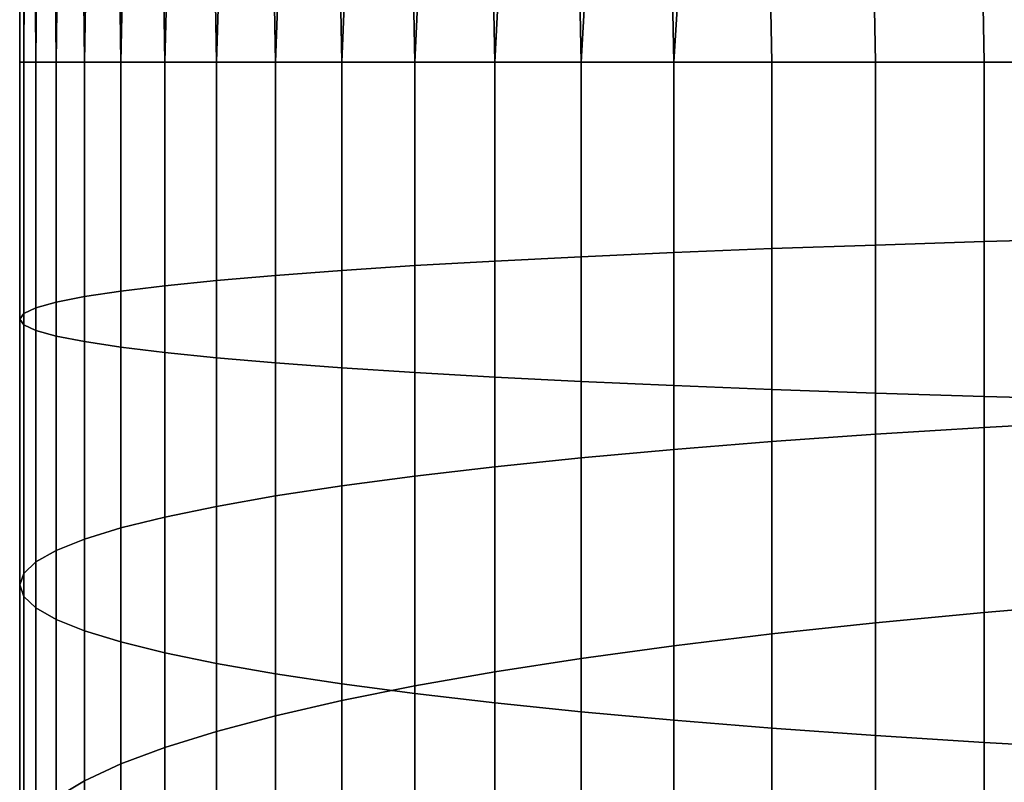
# Model space of a CAD drawing. Header units: metres. Extents: x -109 to 109, y -100 to 58.
# Tile 468 of 642: x -10.25 to -5.73, y 11.89 to 15.39. Entities that reach past the tile are written whole.
import ezdxf

# ---------------------------------------------------------------- set-up
doc = ezdxf.new("R2010")
doc.units = ezdxf.units.M
doc.layers.add('solid_21_062_100_XXX', color=7, linetype='CONTINUOUS')

msp = doc.modelspace()

# ---------------------------------------------------------------- linework, layer by layer
at = {"layer": 'solid_21_062_100_XXX'}
for points in [[(-10.245137, 20.700001, 205.313095), (-10.245137, 20.700001, 204.681763), (-10.231299, 15.2, 204.378555), (-10.25, 15.2, 204.997437)], [(-10.206274, 20.700001, 205.943192), (-10.245137, 20.700001, 205.313095), (-10.25, 15.2, 204.997437), (-10.231299, 15.2, 205.616318)], [(-10.245137, 20.700001, 204.681763), (-10.206274, 20.700001, 204.051666), (-10.175266, 15.2, 203.761932), (-10.231299, 15.2, 204.378555)], [(-10.128698, 20.700001, 206.569672), (-10.206274, 20.700001, 205.943192), (-10.231299, 15.2, 205.616318), (-10.175266, 15.2, 206.232925)], [(-10.206274, 20.700001, 204.051666), (-10.128698, 20.700001, 203.425186), (-10.082104, 15.2, 203.149811), (-10.175266, 15.2, 203.761932)], [(-10.012693, 20.700001, 207.190247), (-10.128698, 20.700001, 206.569672), (-10.175266, 15.2, 206.232925), (-10.082104, 15.2, 206.845047)], [(-10.128698, 20.700001, 203.425186), (-10.012693, 20.700001, 202.804611), (-9.952153, 15.2, 202.544449), (-10.082104, 15.2, 203.149811)], [(-9.858707, 20.700001, 207.80249), (-10.012693, 20.700001, 207.190247), (-10.082104, 15.2, 206.845047), (-9.952153, 15.2, 207.450409)], [(-10.012693, 20.700001, 202.804611), (-9.858707, 20.700001, 202.192368), (-9.785889, 15.2, 201.948029), (-9.952153, 15.2, 202.544449)], [(-9.667337, 20.700001, 208.404053), (-9.858707, 20.700001, 207.80249), (-9.952153, 15.2, 207.450409), (-9.785889, 15.2, 208.046844)], [(-9.858707, 20.700001, 202.192368), (-9.667337, 20.700001, 201.590805), (-9.583917, 15.2, 201.362732), (-9.785889, 15.2, 201.948029)], [(-9.439283, 20.700001, 208.992722), (-9.667337, 20.700001, 208.404053), (-9.785889, 15.2, 208.046844), (-9.583917, 15.2, 208.632126)], [(-9.667337, 20.700001, 201.590805), (-9.439283, 20.700001, 201.002136), (-9.346973, 15.2, 200.790695), (-9.583917, 15.2, 201.362732)], [(-9.175416, 20.700001, 209.566269), (-9.439283, 20.700001, 208.992722), (-9.583917, 15.2, 208.632126), (-9.346973, 15.2, 209.204163)], [(-9.439283, 20.700001, 201.002136), (-9.175416, 20.700001, 200.428604), (-9.075924, 15.2, 200.234024), (-9.346973, 15.2, 200.790695)], [(-8.87676, 20.700001, 210.122437), (-9.175416, 20.700001, 209.566269), (-9.346973, 15.2, 209.204163), (-9.075924, 15.2, 209.760849)], [(-9.175416, 20.700001, 200.428604), (-8.87676, 20.700001, 199.872437), (-8.771758, 15.2, 199.694717), (-9.075924, 15.2, 200.234024)], [(-8.544433, 20.700001, 210.659164), (-8.87676, 20.700001, 210.122437), (-9.075924, 15.2, 209.760849), (-8.771758, 15.2, 210.30014)], [(-8.87676, 20.700001, 199.872437), (-8.544433, 20.700001, 199.335709), (-8.435585, 15.2, 199.174774), (-8.771758, 15.2, 199.694717)], [(-8.179671, 20.700001, 211.174438), (-8.544433, 20.700001, 210.659164), (-8.771758, 15.2, 210.30014), (-8.435585, 15.2, 210.820099)], [(-8.544433, 20.700001, 199.335709), (-8.179671, 20.700001, 198.820419), (-8.06863, 15.2, 198.676056), (-8.435585, 15.2, 199.174774)], [(-7.783891, 20.700001, 211.666275), (-8.179671, 20.700001, 211.174438), (-8.435585, 15.2, 210.820099), (-8.06863, 15.2, 211.318802)], [(-8.179671, 20.700001, 198.820419), (-7.783891, 20.700001, 198.328583), (-7.672235, 15.2, 198.200424), (-8.06863, 15.2, 198.676056)], [(-7.358609, 20.700001, 212.132797), (-7.783891, 20.700001, 211.666275), (-8.06863, 15.2, 211.318802), (-7.672235, 15.2, 211.794434)], [(-7.783891, 20.700001, 198.328583), (-7.358609, 20.700001, 197.862076), (-7.247845, 15.2, 197.749588), (-7.672235, 15.2, 198.200424)], [(-6.905382, 20.700001, 212.572266), (-7.358609, 20.700001, 212.132797), (-7.672235, 15.2, 211.794434), (-7.247845, 15.2, 212.24527)], [(-7.358609, 20.700001, 197.862076), (-6.905382, 20.700001, 197.422592), (-6.797007, 15.2, 197.325195), (-7.247845, 15.2, 197.749588)], [(-6.905382, 20.700001, 212.572266), (-7.247845, 15.2, 212.24527), (-6.797007, 15.2, 212.669662)], [(-6.905382, 20.700001, 197.422592), (-6.425955, 20.700001, 197.011841), (-6.321369, 15.2, 196.928802), (-6.797007, 15.2, 197.325195)], [(-6.905382, 20.700001, 212.572266), (-6.797007, 15.2, 212.669662), (-6.321369, 15.2, 213.066055), (-6.425955, 20.700001, 212.983017)], [(-6.425955, 20.700001, 197.011841), (-5.922189, 20.700001, 196.631424), (-5.822664, 15.2, 196.561844), (-6.321369, 15.2, 196.928802)], [(-6.425955, 20.700001, 212.983017), (-6.321369, 15.2, 213.066055), (-5.822664, 15.2, 213.433014), (-5.922189, 20.700001, 213.363449)], [(-5.922189, 20.700001, 196.631424), (-5.39594, 20.700001, 196.282715), (-5.302712, 15.2, 196.225677), (-5.822664, 15.2, 196.561844)], [(-5.922189, 20.700001, 213.363449), (-5.822664, 15.2, 213.433014), (-5.302712, 15.2, 213.769196), (-5.39594, 20.700001, 213.712143)], [(-10.231299, 14.046236, 204.354233), (-10.25, 14.020158, 204.972565), (-10.25, 15.2, 204.997437), (-10.231299, 15.2, 204.378555)], [(-10.25, 14.020158, 204.972565), (-10.231299, 13.99408, 205.590897), (-10.231299, 15.2, 205.616318), (-10.25, 15.2, 204.997437)], [(-10.175266, 14.072218, 203.738159), (-10.231299, 14.046236, 204.354233), (-10.231299, 15.2, 204.378555), (-10.175266, 15.2, 203.761932)], [(-10.231299, 13.99408, 205.590897), (-10.175266, 13.968097, 206.20697), (-10.175266, 15.2, 206.232925), (-10.231299, 15.2, 205.616318)], [(-10.082104, 14.098011, 203.126587), (-10.175266, 14.072218, 203.738159), (-10.175266, 15.2, 203.761932), (-10.082104, 15.2, 203.149811)], [(-10.175266, 13.968097, 206.20697), (-10.082104, 13.942305, 206.818542), (-10.082104, 15.2, 206.845047), (-10.175266, 15.2, 206.232925)], [(-9.952153, 14.12352, 202.521759), (-10.082104, 14.098011, 203.126587), (-10.082104, 15.2, 203.149811), (-9.952153, 15.2, 202.544449)], [(-10.082104, 13.942305, 206.818542), (-9.952153, 13.916796, 207.42337), (-9.952153, 15.2, 207.450409), (-10.082104, 15.2, 206.845047)], [(-9.785889, 14.148651, 201.925858), (-9.952153, 14.12352, 202.521759), (-9.952153, 15.2, 202.544449), (-9.785889, 15.2, 201.948029)], [(-9.952153, 13.916796, 207.42337), (-9.785889, 13.891665, 208.019257), (-9.785889, 15.2, 208.046844), (-9.952153, 15.2, 207.450409)], [(-9.583917, 14.173314, 201.341095), (-9.785889, 14.148651, 201.925858), (-9.785889, 15.2, 201.948029), (-9.583917, 15.2, 201.362732)], [(-9.785889, 13.891665, 208.019257), (-9.583917, 13.867002, 208.604034), (-9.583917, 15.2, 208.632126), (-9.785889, 15.2, 208.046844)], [(-9.346973, 14.197418, 200.769562), (-9.583917, 14.173314, 201.341095), (-9.583917, 15.2, 201.362732), (-9.346973, 15.2, 200.790695)], [(-9.583917, 13.867002, 208.604034), (-9.346973, 13.842897, 209.175552), (-9.346973, 15.2, 209.204163), (-9.583917, 15.2, 208.632126)], [(-9.075924, 14.220875, 200.213379), (-9.346973, 14.197418, 200.769562), (-9.346973, 15.2, 200.790695), (-9.075924, 15.2, 200.234024)], [(-9.346973, 13.842897, 209.175552), (-9.075924, 13.819441, 209.73175), (-9.075924, 15.2, 209.760849), (-9.346973, 15.2, 209.204163)], [(-8.771758, 14.243599, 199.674561), (-9.075924, 14.220875, 200.213379), (-9.075924, 15.2, 200.234024), (-8.771758, 15.2, 199.694717)], [(-9.075924, 13.819441, 209.73175), (-8.771758, 13.796716, 210.270569), (-8.771758, 15.2, 210.30014), (-9.075924, 15.2, 209.760849)], [(-8.435585, 14.265509, 199.155075), (-8.771758, 14.243599, 199.674561), (-8.771758, 15.2, 199.694717), (-8.435585, 15.2, 199.174774)], [(-8.771758, 13.796716, 210.270569), (-8.435585, 13.774807, 210.790054), (-8.435585, 15.2, 210.820099), (-8.771758, 15.2, 210.30014)], [(-8.06863, 14.286523, 198.656815), (-8.435585, 14.265509, 199.155075), (-8.435585, 15.2, 199.174774), (-8.06863, 15.2, 198.676056)], [(-8.435585, 13.774807, 210.790054), (-8.06863, 13.753793, 211.288315), (-8.06863, 15.2, 211.318802), (-8.435585, 15.2, 210.820099)], [(-7.672235, 14.306564, 198.181595), (-8.06863, 14.286523, 198.656815), (-8.06863, 15.2, 198.676056), (-7.672235, 15.2, 198.200424)], [(-8.06863, 13.753793, 211.288315), (-7.672235, 13.73375, 211.763535), (-7.672235, 15.2, 211.794434), (-8.06863, 15.2, 211.318802)], [(-7.247845, 14.325562, 197.731155), (-7.672235, 14.306564, 198.181595), (-7.672235, 15.2, 198.200424), (-7.247845, 15.2, 197.749588)], [(-7.672235, 13.73375, 211.763535), (-7.247845, 13.714754, 212.213974), (-7.247845, 15.2, 212.24527), (-7.672235, 15.2, 211.794434)], [(-6.797007, 14.343445, 197.307144), (-7.247845, 14.325562, 197.731155), (-7.247845, 15.2, 197.749588), (-6.797007, 15.2, 197.325195)], [(-7.247845, 13.714754, 212.213974), (-6.797007, 13.696871, 212.637985), (-6.797007, 15.2, 212.669662), (-7.247845, 15.2, 212.24527)], [(-6.321368, 14.360147, 196.911102), (-6.797007, 14.343445, 197.307144), (-6.797007, 15.2, 197.325195), (-6.321369, 15.2, 196.928802)], [(-6.797007, 13.696871, 212.637985), (-6.321368, 13.680168, 213.034027), (-6.321369, 15.2, 213.066055), (-6.797007, 15.2, 212.669662)], [(-5.822664, 14.37561, 196.544464), (-6.321368, 14.360147, 196.911102), (-6.321369, 15.2, 196.928802), (-5.822664, 15.2, 196.561844)], [(-6.321368, 13.680168, 213.034027), (-5.822664, 13.664705, 213.40065), (-5.822664, 15.2, 213.433014), (-6.321369, 15.2, 213.066055)], [(-5.302712, 14.389775, 196.208588), (-5.822664, 14.37561, 196.544464), (-5.822664, 15.2, 196.561844), (-5.302712, 15.2, 196.225677)], [(-5.822664, 13.664705, 213.40065), (-5.302712, 13.65054, 213.736526), (-5.302712, 15.2, 213.769196), (-5.822664, 15.2, 213.433014)], [(-5.822664, 13.522914, 196.489838), (-6.321368, 13.491458, 196.855438), (-6.321368, 14.360147, 196.911102), (-5.822664, 14.37561, 196.544464)], [(-5.302712, 13.551731, 196.154892), (-5.822664, 13.522914, 196.489838), (-5.822664, 14.37561, 196.544464), (-5.302712, 14.389775, 196.208588)], [(-6.797007, 13.457479, 197.250366), (-7.247845, 13.4211, 197.673203), (-7.247845, 14.325562, 197.731155), (-6.797007, 14.343445, 197.307144)], [(-6.321368, 13.491458, 196.855438), (-6.797007, 13.457479, 197.250366), (-6.797007, 14.343445, 197.307144), (-6.321368, 14.360147, 196.911102)], [(-8.06863, 13.341681, 198.596268), (-8.435585, 13.298931, 199.09314), (-8.435585, 14.265509, 199.155075), (-8.06863, 14.286523, 198.656815)], [(-7.672235, 13.382453, 198.122375), (-8.06863, 13.341681, 198.596268), (-8.06863, 14.286523, 198.656815), (-7.672235, 14.306564, 198.181595)], [(-7.247845, 13.4211, 197.673203), (-7.672235, 13.382453, 198.122375), (-7.672235, 14.306564, 198.181595), (-7.247845, 14.325562, 197.731155)], [(-8.771758, 13.25436, 199.611176), (-9.075924, 13.208131, 200.148483), (-9.075924, 14.220875, 200.213379), (-8.771758, 14.243599, 199.674561)], [(-8.435585, 13.298931, 199.09314), (-8.771758, 13.25436, 199.611176), (-8.771758, 14.243599, 199.674561), (-8.435585, 14.265509, 199.155075)], [(-9.346973, 13.160412, 200.703125), (-9.583917, 13.111377, 201.273041), (-9.583917, 14.173314, 201.341095), (-9.346973, 14.197418, 200.769562)], [(-9.075924, 13.208131, 200.148483), (-9.346973, 13.160412, 200.703125), (-9.346973, 14.197418, 200.769562), (-9.075924, 14.220875, 200.213379)], [(-9.785889, 13.061204, 201.856186), (-9.952153, 13.010078, 202.450409), (-9.952153, 14.12352, 202.521759), (-9.785889, 14.148651, 201.925858)], [(-9.583917, 13.111377, 201.273041), (-9.785889, 13.061204, 201.856186), (-9.785889, 14.148651, 201.925858), (-9.583917, 14.173314, 201.341095)], [(-9.952153, 13.010078, 202.450409), (-10.082104, 12.958185, 203.053558), (-10.082104, 14.098011, 203.126587), (-9.952153, 14.12352, 202.521759)], [(-10.175266, 12.905714, 203.663422), (-10.231299, 12.852857, 204.277771), (-10.231299, 14.046236, 204.354233), (-10.175266, 14.072218, 203.738159)], [(-10.082104, 12.958185, 203.053558), (-10.175266, 12.905714, 203.663422), (-10.175266, 14.072218, 203.738159), (-10.082104, 14.098011, 203.126587)], [(-10.231299, 12.852857, 204.277771), (-10.25, 12.799806, 204.894363), (-10.25, 14.020158, 204.972565), (-10.231299, 14.046236, 204.354233)], [(-10.25, 12.799806, 204.894363), (-10.231299, 12.746755, 205.510971), (-10.231299, 13.99408, 205.590897), (-10.25, 14.020158, 204.972565)], [(-10.231299, 12.746755, 205.510971), (-10.175266, 12.693896, 206.12532), (-10.175266, 13.968097, 206.20697), (-10.231299, 13.99408, 205.590897)], [(-10.175266, 12.693896, 206.12532), (-10.082104, 12.641426, 206.735184), (-10.082104, 13.942305, 206.818542), (-10.175266, 13.968097, 206.20697)], [(-10.082104, 12.641426, 206.735184), (-9.952153, 12.589533, 207.338318), (-9.952153, 13.916796, 207.42337), (-10.082104, 13.942305, 206.818542)], [(-9.952153, 12.589533, 207.338318), (-9.785889, 12.538406, 207.932556), (-9.785889, 13.891665, 208.019257), (-9.952153, 13.916796, 207.42337)], [(-9.785889, 12.538406, 207.932556), (-9.583917, 12.488235, 208.515686), (-9.583917, 13.867002, 208.604034), (-9.785889, 13.891665, 208.019257)], [(-9.583917, 12.488235, 208.515686), (-9.346973, 12.439199, 209.085617), (-9.346973, 13.842897, 209.175552), (-9.583917, 13.867002, 208.604034)], [(-9.346973, 12.439199, 209.085617), (-9.075924, 12.391479, 209.640244), (-9.075924, 13.819441, 209.73175), (-9.346973, 13.842897, 209.175552)], [(-9.075924, 12.391479, 209.640244), (-8.771758, 12.34525, 210.177567), (-8.771758, 13.796716, 210.270569), (-9.075924, 13.819441, 209.73175)], [(-8.771758, 12.34525, 210.177567), (-8.435585, 12.300679, 210.695602), (-8.435585, 13.774807, 210.790054), (-8.771758, 13.796716, 210.270569)], [(-8.435585, 12.300679, 210.695602), (-8.06863, 12.25793, 211.192474), (-8.06863, 13.753793, 211.288315), (-8.435585, 13.774807, 210.790054)], [(-8.06863, 12.25793, 211.192474), (-7.672235, 12.217157, 211.666351), (-7.672235, 13.73375, 211.763535), (-8.06863, 13.753793, 211.288315)], [(-7.672235, 12.217157, 211.666351), (-7.247845, 12.178512, 212.11554), (-7.247845, 13.714754, 212.213974), (-7.672235, 13.73375, 211.763535)], [(-7.247845, 12.178512, 212.11554), (-6.797007, 12.142132, 212.538361), (-6.797007, 13.696871, 212.637985), (-7.247845, 13.714754, 212.213974)], [(-6.797007, 12.142132, 212.538361), (-6.321368, 12.108152, 212.933304), (-6.321368, 13.680168, 213.034027), (-6.797007, 13.696871, 212.637985)], [(-6.321368, 12.108152, 212.933304), (-5.822664, 12.076696, 213.298904), (-5.822664, 13.664705, 213.40065), (-6.321368, 13.680168, 213.034027)], [(-5.822664, 12.076696, 213.298904), (-5.302712, 12.047879, 213.633835), (-5.302712, 13.65054, 213.736526), (-5.822664, 13.664705, 213.40065)], [(-6.321368, 13.491458, 196.855438), (-5.822664, 13.522914, 196.489838), (-5.822664, 12.673417, 196.39801), (-6.321368, 12.626028, 196.761902)], [(-5.822664, 13.522914, 196.489838), (-5.302712, 13.551731, 196.154892), (-5.302712, 12.716831, 196.064651), (-5.822664, 12.673417, 196.39801)], [(-6.797007, 13.457479, 197.250366), (-6.321368, 13.491458, 196.855438), (-6.321368, 12.626028, 196.761902), (-6.797007, 12.574837, 197.154968)], [(-7.247845, 13.4211, 197.673203), (-6.797007, 13.457479, 197.250366), (-6.797007, 12.574837, 197.154968), (-7.247845, 12.52003, 197.575806)], [(-8.06863, 13.341681, 198.596268), (-7.672235, 13.382453, 198.122375), (-7.672235, 12.461808, 198.022873), (-8.06863, 12.400384, 198.494522)], [(-7.672235, 13.382453, 198.122375), (-7.247845, 13.4211, 197.673203), (-7.247845, 12.52003, 197.575806), (-7.672235, 12.461808, 198.022873)], [(-8.435585, 13.298931, 199.09314), (-8.06863, 13.341681, 198.596268), (-8.06863, 12.400384, 198.494522), (-8.435585, 12.33598, 198.989059)], [(-8.771758, 13.25436, 199.611176), (-8.435585, 13.298931, 199.09314), (-8.435585, 12.33598, 198.989059), (-8.771758, 12.268832, 199.504654)], [(-9.075924, 13.208131, 200.148483), (-8.771758, 13.25436, 199.611176), (-8.771758, 12.268832, 199.504654), (-9.075924, 12.199186, 200.039444)], [(-9.346973, 13.160412, 200.703125), (-9.075924, 13.208131, 200.148483), (-9.075924, 12.199186, 200.039444), (-9.346973, 12.127295, 200.591461)], [(-9.583917, 13.111377, 201.273041), (-9.346973, 13.160412, 200.703125), (-9.346973, 12.127295, 200.591461), (-9.583917, 12.053423, 201.158707)], [(-9.785889, 13.061204, 201.856186), (-9.583917, 13.111377, 201.273041), (-9.583917, 12.053423, 201.158707), (-9.785889, 11.977837, 201.73909)], [(-9.952153, 13.010078, 202.450409), (-9.785889, 13.061204, 201.856186), (-9.785889, 11.977837, 201.73909), (-9.952153, 11.900814, 202.330521)], [(-10.082104, 12.958185, 203.053558), (-9.952153, 13.010078, 202.450409), (-9.952153, 11.900814, 202.330521), (-10.082104, 11.822636, 202.930817)], [(-10.175266, 12.905714, 203.663422), (-10.082104, 12.958185, 203.053558), (-10.082104, 11.822636, 202.930817), (-10.175266, 11.743586, 203.537811)], [(-10.231299, 12.852857, 204.277771), (-10.175266, 12.905714, 203.663422), (-10.175266, 11.743586, 203.537811), (-10.231299, 11.663955, 204.149261)], [(-10.25, 12.799806, 204.894363), (-10.231299, 12.852857, 204.277771), (-10.231299, 11.663955, 204.149261), (-10.25, 11.584031, 204.76297)], [(-10.231299, 12.746755, 205.510971), (-10.25, 12.799806, 204.894363), (-10.25, 11.584031, 204.76297), (-10.231299, 11.504107, 205.376663)], [(-10.175266, 12.693896, 206.12532), (-10.231299, 12.746755, 205.510971), (-10.231299, 11.504107, 205.376663), (-10.175266, 11.424477, 205.988113)], [(-5.822664, 12.673417, 196.39801), (-5.302712, 12.716831, 196.064651), (-5.302712, 11.886667, 195.938049), (-5.822664, 11.828739, 196.269196)], [(-10.082104, 12.641426, 206.735184), (-10.175266, 12.693896, 206.12532), (-10.175266, 11.424477, 205.988113), (-10.082104, 11.345427, 206.595108)], [(-6.321368, 12.626028, 196.761902), (-5.822664, 12.673417, 196.39801), (-5.822664, 11.828739, 196.269196), (-6.321368, 11.765508, 196.630661)], [(-9.952153, 12.589533, 207.338318), (-10.082104, 12.641426, 206.735184), (-10.082104, 11.345427, 206.595108), (-9.952153, 11.267248, 207.195404)], [(-6.797007, 12.574837, 197.154968), (-6.321368, 12.626028, 196.761902), (-6.321368, 11.765508, 196.630661), (-6.797007, 11.697202, 197.021133)], [(-9.785889, 12.538406, 207.932556), (-9.952153, 12.589533, 207.338318), (-9.952153, 11.267248, 207.195404), (-9.785889, 11.190226, 207.786835)], [(-7.247845, 12.52003, 197.575806), (-6.797007, 12.574837, 197.154968), (-6.797007, 11.697202, 197.021133), (-7.247845, 11.624073, 197.439163)], [(-9.583917, 12.488235, 208.515686), (-9.785889, 12.538406, 207.932556), (-9.785889, 11.190226, 207.786835), (-9.583917, 11.114639, 208.367233)], [(-7.672235, 12.461808, 198.022873), (-7.247845, 12.52003, 197.575806), (-7.247845, 11.624073, 197.439163), (-7.672235, 11.546387, 197.88327)], [(-9.346973, 12.439199, 209.085617), (-9.583917, 12.488235, 208.515686), (-9.583917, 11.114639, 208.367233), (-9.346973, 11.040767, 208.934464)], [(-9.075924, 12.391479, 209.640244), (-9.346973, 12.439199, 209.085617), (-9.346973, 11.040767, 208.934464), (-9.075924, 10.968876, 209.486481)], [(-8.06863, 12.400384, 198.494522), (-7.672235, 12.461808, 198.022873), (-7.672235, 11.546387, 197.88327), (-8.06863, 11.464426, 198.351791)], [(-8.771758, 12.34525, 210.177567), (-9.075924, 12.391479, 209.640244), (-9.075924, 10.968876, 209.486481), (-8.771758, 10.899229, 210.021271)], [(-8.435585, 12.33598, 198.989059), (-8.06863, 12.400384, 198.494522), (-8.06863, 11.464426, 198.351791), (-8.435585, 11.378491, 198.843033)], [(-8.435585, 12.300679, 210.695602), (-8.771758, 12.34525, 210.177567), (-8.771758, 10.899229, 210.021271), (-8.435585, 10.832082, 210.536865)], [(-8.771758, 12.268832, 199.504654), (-8.435585, 12.33598, 198.989059), (-8.435585, 11.378491, 198.843033), (-8.771758, 11.288896, 199.355209)], [(-8.06863, 12.25793, 211.192474), (-8.435585, 12.300679, 210.695602), (-8.435585, 10.832082, 210.536865), (-8.06863, 10.767678, 211.031403)], [(-9.075924, 12.199186, 200.039444), (-8.771758, 12.268832, 199.504654), (-8.771758, 11.288896, 199.355209), (-9.075924, 11.195966, 199.886444)], [(-7.672235, 12.217157, 211.666351), (-8.06863, 12.25793, 211.192474), (-8.06863, 10.767678, 211.031403), (-7.672235, 10.706254, 211.503052)], [(-7.247845, 12.178512, 212.11554), (-7.672235, 12.217157, 211.666351), (-7.672235, 10.706254, 211.503052), (-7.247845, 10.648032, 211.950119)], [(-9.346973, 12.127295, 200.591461), (-9.075924, 12.199186, 200.039444), (-9.075924, 11.195966, 199.886444), (-9.346973, 11.10004, 200.434799)], [(-6.797007, 12.142132, 212.538361), (-7.247845, 12.178512, 212.11554), (-7.247845, 10.648032, 211.950119), (-6.797007, 10.593225, 212.370956)], [(-9.583917, 12.053423, 201.158707), (-9.346973, 12.127295, 200.591461), (-9.346973, 11.10004, 200.434799), (-9.583917, 11.001471, 200.998276)], [(-6.321368, 12.108152, 212.933304), (-6.797007, 12.142132, 212.538361), (-6.797007, 10.593225, 212.370956), (-6.321368, 10.542034, 212.764023)], [(-5.822664, 12.076696, 213.298904), (-6.321368, 12.108152, 212.933304), (-6.321368, 10.542034, 212.764023), (-5.822664, 10.494645, 213.127914)], [(-5.302712, 12.047879, 213.633835), (-5.822664, 12.076696, 213.298904), (-5.822664, 10.494645, 213.127914), (-5.302712, 10.451231, 213.461273)], [(-9.785889, 11.977837, 201.73909), (-9.583917, 12.053423, 201.158707), (-9.583917, 11.001471, 200.998276), (-9.785889, 10.900615, 201.574814)], [(-9.952153, 11.900814, 202.330521), (-9.785889, 11.977837, 201.73909), (-9.785889, 10.900615, 201.574814), (-9.952153, 10.797842, 202.162308)], [(-10.082104, 11.822636, 202.930817), (-9.952153, 11.900814, 202.330521), (-9.952153, 10.797842, 202.162308), (-10.082104, 10.693527, 202.758621)]]:
    msp.add_3dface(points, dxfattribs=at)

doc.saveas('drawing.dxf')
